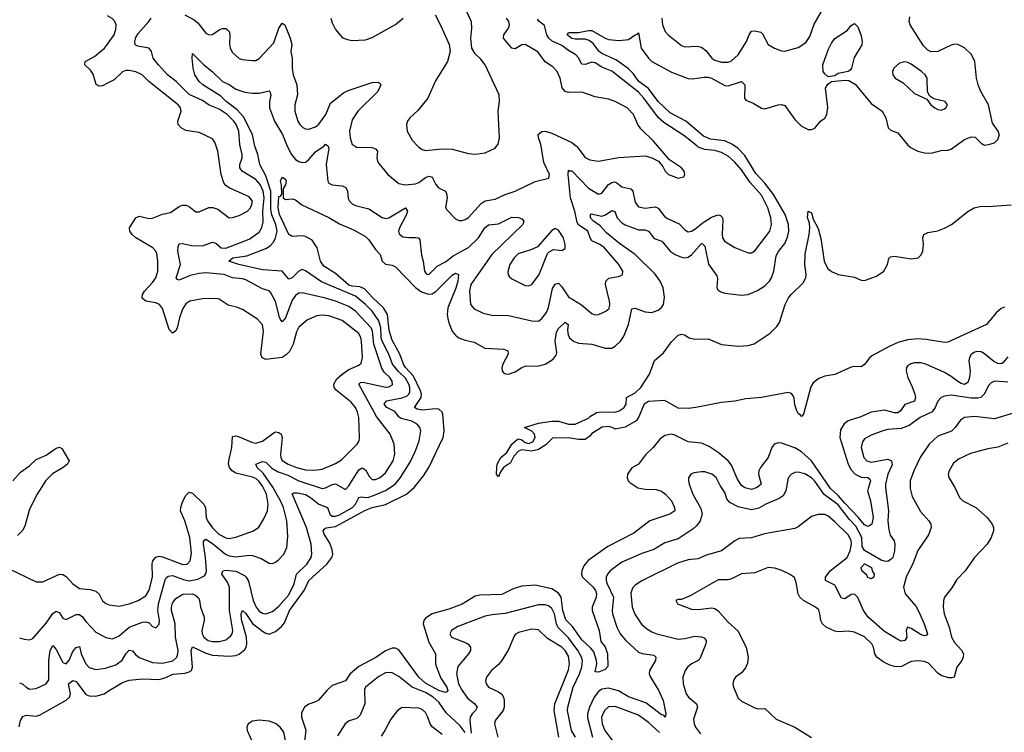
# Model space of a CAD drawing. Header units: inches. Extents: x 1694797 to 1849917, y 907313 to 1017959.
# Tile 775 of 834: x 1819472 to 1825389, y 986479 to 990761. Entities that reach past the tile are written whole.
import ezdxf

# ---------------------------------------------------------------- set-up
doc = ezdxf.new("R2010")
doc.units = ezdxf.units.IN
doc.header["$MEASUREMENT"] = 0
for name, color, linetype in [('B8918', 7, 'Continuous'), ('B8919', 7, 'Continuous'), ('B8928', 7, 'Continuous'), ('B8929', 7, 'Continuous')]:
    doc.layers.add(name, color=color, linetype=linetype)

msp = doc.modelspace()

# ---------------------------------------------------------------- linework, layer by layer
at = {"layer": 'B8918', "color": 5}
for points, elevation in [([(1819429.8, 987990), (1819477.2, 988042.8), (1819530, 988079), (1819570, 988117.7), (1819630, 988144.1), (1819690, 988185.6), (1819710, 988191.2), (1819724.5, 988184.5), (1819768.9, 988110), (1819758.2, 988090), (1819733.8, 988070), (1819668.8, 988031.2), (1819629, 987991), (1819576.3, 987910), (1819530, 987820.4), (1819501.6, 987718.4), (1819488.9, 987691.1), (1819458.7, 987661.3)], 680), ([(1819403.6, 987463.6), (1819570, 987382), (1819610, 987382.4), (1819710, 987428.8), (1819730, 987427.2), (1819750, 987415.8), (1819791.8, 987370), (1819830, 987342.4), (1819895.9, 987335.9), (1819930, 987326.3), (1819948.6, 987308.6), (1819970, 987268.9), (1819990, 987252.6), (1820000, 987248.8)], 680), ([(1819470, 987046.7), (1819497.7, 987037.7), (1819530, 987034), (1819550, 987042.4), (1819630, 987134.7), (1819670, 987192.9), (1819690, 987206), (1819710, 987196.5), (1819730, 987163.9), (1819750, 987156.5), (1819810, 987185.9), (1819830, 987187.3), (1819850, 987171.7), (1819870, 987144.2), (1819930, 987080.2), (1819990, 987047.7), (1820000, 987046)], 660), ([(1819470, 986776.5), (1819490, 986767.7), (1819510, 986749.2), (1819530, 986738.2), (1819570, 986742.3), (1819630.9, 986770), (1819646.5, 986793.5), (1819646.5, 986910), (1819654.6, 986970), (1819670, 987001.1), (1819690, 986975.8), (1819730, 986898.4), (1819750, 986890.2), (1819768.7, 986911.3), (1819790, 986963.8), (1819810, 986988.1), (1819830, 986994.9), (1819840.5, 986950), (1819870, 986890.2), (1819890, 986868.3), (1819930, 986856.8), (1819990, 986864.1), (1820000, 986867.5)], 640), ([(1819468.3, 986511.7), (1819476.5, 986550), (1819490, 986573.8), (1819510, 986582.2), (1819570, 986576.3), (1819590, 986582.7), (1819750, 986671), (1819769.9, 986690), (1819776.5, 986710), (1819764, 986770), (1819790, 986789.5), (1819810, 986783.6), (1819817, 986777), (1819870, 986705.8), (1819890, 986697.6), (1819930, 986696.8), (1819978.4, 986710), (1820000, 986723.2)], 620)]:
    msp.add_lwpolyline(points, dxfattribs=dict(at, elevation=elevation))
at = {"layer": 'B8919', "color": 5, "elevation": 680}
msp.add_lwpolyline([(1820000, 990378.6), (1819970, 990362.9), (1819950, 990360.9), (1819931.8, 990371.8), (1819913.5, 990433.5), (1819897.1, 990457.1), (1819863.5, 990490), (1819864.2, 990510), (1819920.3, 990539.7), (1819982.2, 990590), (1820000, 990614.5)], dxfattribs=at)
at = {"layer": 'B8928', "color": 5}
for points, elevation in [([(1820000, 986723.2), (1820090, 986778.3), (1820130, 986792.5), (1820210, 986800.4), (1820310, 986795.8), (1820350, 986807.8), (1820392.7, 986827.3), (1820465.6, 986834.4), (1820490, 986841.5), (1820503.7, 986850), (1820509.2, 986870), (1820501.2, 986970), (1820510, 986992.3), (1820590, 986953.5), (1820630, 986942.9), (1820730, 986935.7), (1820770, 986940.7), (1820790, 986948.8), (1820824.5, 986975.5), (1820833.2, 986990), (1820837.6, 987010), (1820834.3, 987050), (1820803.7, 987156.3), (1820802.3, 987190), (1820810, 987211.6), (1820830, 987193.5), (1820871.7, 987131.7), (1820930, 987086.3), (1820950, 987074.5), (1820970, 987069.4), (1821010, 987084), (1821045.6, 987114.4), (1821062.6, 987137.4), (1821093.8, 987210), (1821180.7, 987330), (1821208.9, 987391.1), (1821316.9, 987490), (1821348.2, 987530), (1821353.1, 987550), (1821350, 987574.7), (1821334.9, 987614.9), (1821301.9, 987670), (1821295.8, 987690), (1821300.8, 987699.2), (1821313.2, 987706.8), (1821370, 987715.2), (1821550, 987812.7), (1821590.7, 987829.3), (1821670, 987847.8), (1821797.1, 987910), (1821842, 987950), (1821899.2, 988020.8), (1821930.8, 988070), (1822017.1, 988250), (1822022, 988290), (1822015.3, 988390), (1822010, 988402.6), (1821990, 988420.4), (1821970, 988422.5), (1821890, 988415.1), (1821861.1, 988421.1), (1821844.2, 988430), (1821884.2, 988490), (1821886, 988510), (1821881.4, 988530), (1821838.3, 988618.3), (1821789.9, 988670), (1821778, 988690), (1821756.7, 988750), (1821710, 988835), (1821692.3, 988892.3), (1821681.9, 988990), (1821658.9, 989030), (1821594.2, 989090), (1821544.1, 989144.1), (1821515.8, 989155.8), (1821470, 989159.1), (1821450, 989166), (1821370, 989236.4), (1821299.8, 989279.8), (1821279.4, 989310), (1821260.3, 989390), (1821230, 989435.8), (1821190, 989457.8), (1821170, 989462), (1821110, 989457.6), (1821090, 989470.8), (1821032.6, 989590), (1821025, 989630), (1821030, 989699.1), (1821038.9, 989701.1), (1821047.3, 989712.7), (1821045.6, 989765.6), (1821038.4, 989790), (1821050, 989814), (1821070, 989802.8), (1821073.6, 989790), (1821070, 989769.2), (1821054.6, 989745.4), (1821056, 989690), (1821070, 989680.7), (1821110, 989684.9), (1821130, 989678), (1821167.2, 989647.2), (1821330, 989572.1), (1821394.5, 989534.5), (1821477.2, 989497.2), (1821550, 989457.1), (1821570, 989438.6), (1821610, 989380.3), (1821637.8, 989350), (1821650, 989309.1), (1821670, 989292), (1821710, 989286.3), (1821730, 989274.7), (1821850.8, 989150.8), (1821885.6, 989125.6), (1821929.5, 989110.5), (1821950, 989112.8), (1821973.1, 989126.9), (1822070, 989224.7), (1822090, 989238.2), (1822108.5, 989230), (1822104.8, 989190), (1822092.8, 989147.2), (1822045.1, 989030), (1822041.8, 988990), (1822045, 988965), (1822050, 988939.6), (1822070, 988889.2), (1822090, 988865.2), (1822110.3, 988850), (1822150, 988834.6), (1822202.1, 988822.1), (1822267.1, 988787.1), (1822380.7, 988780.7), (1822404.9, 988770), (1822406.7, 988750), (1822374.9, 988690), (1822368.7, 988668.7), (1822370.4, 988650.4), (1822379.5, 988639.5), (1822392, 988632), (1822410, 988630.3), (1822450, 988643.9), (1822489.2, 988670.8), (1822510, 988678), (1822590, 988680.1), (1822629.6, 988690), (1822678.5, 988721.5), (1822695.8, 988744.3), (1822699.6, 988760.4), (1822689.9, 988830), (1822697.4, 988882.6), (1822710, 988906), (1822750, 988944), (1822769, 988929), (1822764.6, 988895.4), (1822767.2, 988867.2), (1822775.7, 988850), (1822800.2, 988830), (1822830, 988817.8), (1822910, 988810.2), (1822990, 988787.8), (1823030, 988787.3), (1823050, 988799), (1823081.7, 988830), (1823101.7, 988858.2), (1823130.3, 988929.7), (1823150, 989023.1), (1823170, 989027.8), (1823230, 989005.5), (1823270, 989001.2), (1823310, 989014.3), (1823329.1, 989030.9), (1823341, 989050), (1823347.6, 989092.4), (1823339.9, 989150), (1823320.5, 989190), (1823290, 989231.3), (1823170, 989349.9), (1823076.4, 989416.4), (1822999.1, 989479.1), (1822961.1, 989521.1), (1822920.8, 989550), (1822903, 989570), (1822902.2, 989590), (1822906.2, 989593.8), (1822970, 989579.7), (1822992.5, 989587.4), (1823030, 989613.7), (1823048.5, 989608.5), (1823063.1, 989570), (1823090, 989540.1), (1823110, 989528.3), (1823190, 989498.6), (1823230, 989497.3), (1823250, 989490.9), (1823285, 989445), (1823330.5, 989430.5), (1823380.9, 989370), (1823412.1, 989350), (1823450, 989333.9), (1823470.1, 989330.1), (1823490, 989334.5), (1823510, 989347), (1823570, 989416), (1823574.6, 989414.6), (1823590, 989400.3), (1823612, 989292), (1823662.3, 989222.3), (1823665.1, 989205.1), (1823660.7, 989150), (1823670, 989135.3), (1823684.8, 989124.8), (1823710, 989118.1), (1823810, 989105.4), (1823850, 989110.1), (1823906.4, 989133.6), (1823950, 989162), (1823977.6, 989190), (1823989.9, 989210.1), (1824003.4, 989250), (1824017.5, 989342.5), (1824031.9, 989368.1), (1824070, 989415.8), (1824085.8, 989454.2), (1824094.2, 989490), (1824092, 989530), (1824071.7, 989590), (1824002.6, 989710), (1823950, 989777.9), (1823895.5, 989835.5), (1823830, 989943.7), (1823790, 989985.9), (1823769.9, 990000)], 620), ([(1820000, 986867.5), (1820050, 986884.6), (1820087.1, 986912.9), (1820110, 986950.2), (1820130, 986973), (1820150, 986968.1), (1820166.8, 986946.8), (1820190, 986928), (1820270, 986899.2), (1820330, 986894.4), (1820391.5, 986908.5), (1820415.5, 986930), (1820422.9, 986950), (1820423.9, 986970), (1820408.7, 987050), (1820406.5, 987130), (1820384.4, 987210), (1820383.8, 987230), (1820390, 987254.6), (1820410, 987283.2), (1820451.9, 987308.1), (1820510, 987310.1), (1820530, 987301.6), (1820546.6, 987286.6), (1820553, 987270), (1820557.8, 987230), (1820580.9, 987170), (1820581.1, 987150), (1820565.7, 987090), (1820567.4, 987070), (1820577.6, 987050), (1820603.9, 987030), (1820630, 987023.7), (1820670, 987024.4), (1820710, 987035.1), (1820740.6, 987059.4), (1820748.3, 987070), (1820752, 987090), (1820732.8, 987210), (1820732.9, 987350), (1820721.1, 987381.1), (1820687.1, 987430), (1820692.7, 987450), (1820710, 987453.4), (1820770, 987447.1), (1820821.9, 987421.9), (1820833.7, 987410), (1820846, 987386), (1820874.2, 987270), (1820892.3, 987230), (1820910, 987207.6), (1820930, 987194.2), (1820950, 987191.6), (1820990, 987204.3), (1821030, 987237.7), (1821090, 987305.7), (1821122.2, 987370), (1821134.6, 987430), (1821198.1, 987490), (1821222.7, 987530), (1821227.6, 987550), (1821224.3, 987610), (1821194.8, 987710), (1821108.6, 987911.4), (1821122.1, 987917.9), (1821141.4, 987918.6), (1821190, 987907.5), (1821219.8, 987890), (1821270, 987849.2), (1821322.2, 987830), (1821335.1, 987790), (1821350, 987777.1), (1821370, 987777), (1821390, 987783.8), (1821471.1, 987828.9), (1821489.3, 987850), (1821510.3, 987889.7), (1821526.4, 987893.6), (1821550, 987889.8), (1821570, 987892.4), (1821597.6, 987902.4), (1821670, 987930.9), (1821728.6, 987970), (1821760.4, 988010), (1821817.7, 988102.3), (1821849.8, 988169.8), (1821871.7, 988230), (1821882.2, 988290), (1821876.2, 988310), (1821860.3, 988330), (1821828.2, 988348.2), (1821764.1, 988364.1), (1821752.4, 988372.4), (1821726.6, 988406.6), (1821678.2, 988430), (1821662.7, 988450), (1821675.4, 988470), (1821771, 988489), (1821799.5, 988500.5), (1821810.4, 988509.6), (1821815.7, 988524.3), (1821815.5, 988550), (1821810, 988570.5), (1821790, 988607.4), (1821747.7, 988647.7), (1821713, 988690), (1821689.6, 988750), (1821649.7, 988830), (1821644.5, 988850), (1821642.2, 988910), (1821630.2, 988950.2), (1821589.4, 989009.4), (1821550, 989049.9), (1821490, 989098.6), (1821285.8, 989185.8), (1821190, 989250.9), (1821170, 989259.2), (1821150, 989248.9), (1821110, 989209.2), (1821090, 989202.4), (1821050, 989250.5), (1820930, 989258.1), (1820789.6, 989290), (1820727.6, 989310), (1820752.3, 989330), (1820837.4, 989342.6), (1820950, 989386.5), (1820977.5, 989402.5), (1820996.6, 989423.4), (1821010, 989450.2), (1821018.2, 989490), (1821010.2, 989530), (1820987.7, 989587.7), (1820980.4, 989620.4), (1820981.2, 989730), (1820950, 989823.2), (1820915.2, 989890), (1820902, 989950), (1820885.7, 990000)], 640), ([(1820000, 987046), (1820030, 987040.8), (1820070, 987057.8), (1820130, 987110.7), (1820210, 987141.3), (1820230, 987143.5), (1820250, 987136.9), (1820270, 987114.9), (1820290, 987106.4), (1820310, 987128), (1820311.9, 987150), (1820301.9, 987210), (1820306, 987250), (1820345.7, 987394.3), (1820352.3, 987407.7), (1820363.5, 987416.5), (1820390, 987420.3), (1820456, 987396), (1820490, 987389.7), (1820541.5, 987398.5), (1820581.4, 987418.6), (1820589.9, 987430.1), (1820593.5, 987450), (1820588.7, 987530), (1820576, 987610), (1820576.5, 987623.5), (1820583.9, 987636.1), (1820590, 987638.5), (1820630, 987613.6), (1820708.6, 987548.5), (1820730, 987538.7), (1820770, 987533.4), (1820850, 987542.5), (1820870, 987540.4), (1820923.1, 987523.1), (1820970, 987494.4), (1820990, 987492.2), (1821010, 987501.3), (1821030, 987516.5), (1821059.7, 987550), (1821078, 987590), (1821083.8, 987656.2), (1821076.2, 987750), (1821056.9, 987830), (1821039.5, 987870), (1820992.3, 987952.3), (1820935.1, 988035.1), (1820899.8, 988070), (1820891.2, 988090), (1820930, 988105.5), (1820950, 988101.5), (1820986.1, 988066.1), (1821024.6, 988044.6), (1821083.9, 988023.9), (1821150, 987990.1), (1821290, 987943.4), (1821310, 987947.3), (1821350, 987967.9), (1821370, 987971.3), (1821430, 987936.9), (1821450, 987958.8), (1821510, 988055.4), (1821530, 988067.2), (1821550, 988056.1), (1821574, 988014), (1821590, 987998.4), (1821610, 987998.3), (1821638.7, 988010), (1821670, 988038), (1821716.7, 988110), (1821727.1, 988150), (1821722.2, 988210), (1821698.2, 988270), (1821616.3, 988376.3), (1821508.9, 988570), (1821519.6, 988580.4), (1821536.6, 988583.4), (1821670, 988552.6), (1821690, 988555.6), (1821712.5, 988567.5), (1821710.8, 988589.2), (1821695.8, 988610), (1821662.1, 988642.1), (1821647.6, 988667.6), (1821599.2, 988810), (1821592.6, 988890), (1821584.9, 988910), (1821490.5, 989010), (1821450, 989037.6), (1821370, 989069.9), (1821310, 989087.6), (1821170, 989118.5), (1821150, 989116.5), (1821130, 989103.7), (1821110, 989075.3), (1821070, 988968.8), (1821050, 988944.4), (1821038.4, 988958.4), (1821033.3, 988973.3), (1821010, 989066.4), (1820980.4, 989120.4), (1820970, 989130.7), (1820930, 989143.9), (1820830, 989197.2), (1820810, 989203.4), (1820750, 989209.9), (1820699.5, 989230), (1820590, 989240.5), (1820550, 989236.4), (1820496.7, 989223.3), (1820430, 989196.4), (1820419.6, 989199.6), (1820411.2, 989210), (1820437.2, 989290), (1820421.1, 989370), (1820423.1, 989396.9), (1820430, 989413.7), (1820450, 989416.5), (1820503.7, 989403.7), (1820570, 989401.2), (1820630, 989423.8), (1820650, 989416.9), (1820683.1, 989390), (1820710, 989388.2), (1820850, 989442.3), (1820910, 989483.5), (1820927.5, 989512.5), (1820934.3, 989545.7), (1820933.2, 989610), (1820940, 989690), (1820935.5, 989730), (1820916.5, 989770), (1820890, 989800.4), (1820809.6, 989849.6), (1820794.3, 989870), (1820794.4, 989890), (1820808.2, 989930), (1820808.2, 989950), (1820797.6, 990000)], 660), ([(1820000, 987248.8), (1820010, 987244.9), (1820070, 987237.7), (1820130, 987251), (1820184.2, 987270), (1820230, 987299.7), (1820250, 987333.7), (1820270.3, 987410), (1820267.2, 987492.8), (1820271.9, 987510), (1820290, 987531.6), (1820310, 987536.4), (1820330, 987532.5), (1820452.2, 987487.8), (1820478.4, 987490), (1820496.1, 987510), (1820504.7, 987555.3), (1820494.3, 987650), (1820463.4, 987750), (1820438.6, 987810), (1820439.4, 987830), (1820450, 987862.8), (1820470, 987902.3), (1820490, 987922), (1820510, 987915.9), (1820578.3, 987850), (1820588.1, 987828.1), (1820593.2, 987770), (1820600.8, 987750), (1820630, 987706.8), (1820668.6, 987670), (1820710, 987648.2), (1820730, 987644.2), (1820770, 987650.9), (1820876.9, 987690), (1820907.9, 987712.1), (1820939, 987761), (1820960.5, 987810), (1820965.5, 987850), (1820954.2, 987910), (1820930, 987957.2), (1820910, 987985), (1820890, 988003.2), (1820870, 988012.8), (1820770, 988036.3), (1820749.3, 988049.3), (1820733.2, 988070), (1820727.4, 988090), (1820727.8, 988110), (1820747.5, 988190), (1820750, 988255.3), (1820770, 988259.4), (1820790, 988254.6), (1820870, 988219.2), (1820890, 988215.7), (1820930, 988228), (1821000.6, 988279.4), (1821010, 988283.8), (1821030, 988280.2), (1821042.4, 988270), (1821048.7, 988250), (1821038.3, 988150), (1821040.5, 988130), (1821050, 988112.8), (1821085.8, 988090), (1821134.7, 988070), (1821190, 988055.7), (1821245.1, 988054.9), (1821290, 988059.8), (1821370, 988093), (1821405, 988115), (1821500.5, 988210), (1821511.1, 988230), (1821513.3, 988250), (1821509.2, 988370), (1821502, 988402), (1821489.1, 988430), (1821462.9, 988462.9), (1821374.1, 988534.1), (1821362, 988550), (1821358.8, 988570), (1821378.1, 988601.9), (1821409.1, 988630.9), (1821450, 988659.5), (1821510, 988684.1), (1821523.3, 988696.7), (1821532.4, 988730), (1821525.4, 988830), (1821522.3, 988850), (1821510, 988874.9), (1821410, 988953.5), (1821330, 988980.8), (1821290, 988985.2), (1821258.1, 988981.9), (1821202, 988958), (1821150, 988912.3), (1821135.8, 988884.2), (1821114.6, 988810), (1821092.5, 988767.5), (1821074, 988746), (1821050, 988731.5), (1820950, 988718.4), (1820928.7, 988728.7), (1820920.6, 988750), (1820937.5, 988890), (1820930, 988927.3), (1820900.5, 988960.5), (1820810, 989019.7), (1820773.9, 989033.9), (1820725.1, 989045.1), (1820670, 989080.4), (1820650, 989085.1), (1820570, 989082.8), (1820494.8, 989070), (1820470, 989052.8), (1820450, 989021.3), (1820431.6, 988970), (1820418.6, 988910), (1820410, 988891.3), (1820390, 988877.4), (1820370, 988899.6), (1820330, 989024.7), (1820312.4, 989050), (1820290, 989059.6), (1820229.6, 989070), (1820207.8, 989087.8), (1820209.8, 989110), (1820221.5, 989130), (1820270, 989180.7), (1820290.6, 989210), (1820301.3, 989250), (1820301.5, 989310), (1820295.8, 989355.8), (1820289.7, 989370), (1820271.1, 989390), (1820170.4, 989450.4), (1820147.6, 989470), (1820134, 989490), (1820130.8, 989510), (1820170, 989570.3), (1820190, 989580.2), (1820250, 989566.7), (1820270, 989568.7), (1820330, 989592.8), (1820378.5, 989601.5), (1820430, 989638), (1820450, 989646.2), (1820470, 989646), (1820490, 989639), (1820530, 989606.4), (1820550, 989606.4), (1820607.5, 989632.5), (1820632.6, 989632.6), (1820661.6, 989621.6), (1820730, 989570.3), (1820750, 989571.6), (1820790, 989585), (1820841, 989610), (1820858, 989630), (1820867.2, 989650), (1820869.8, 989670), (1820850, 989697.2), (1820729.8, 989749.8), (1820710, 989764.7), (1820699.4, 989779.4), (1820683.2, 989830), (1820662.5, 989970), (1820652.2, 990000)], 680), ([(1821079.5, 990000), (1821105.4, 989950), (1821130, 989920.9), (1821150, 989908.1), (1821170, 989902.3), (1821190, 989905.5), (1821210, 989920.6), (1821250, 989965.7), (1821299.8, 990000.1)], 640), ([(1821324.7, 990000), (1821329, 989989), (1821313.8, 989890), (1821322.6, 989790), (1821330, 989779.3), (1821349.2, 989769.2), (1821410, 989762.8), (1821431.6, 989751.6), (1821441.2, 989730), (1821446.6, 989686.6), (1821454.3, 989670), (1821470, 989654.3), (1821490, 989644.2), (1821570, 989624), (1821650, 989571.4), (1821670, 989566), (1821690.4, 989569.6), (1821790.8, 989630), (1821801.8, 989610), (1821795.9, 989590), (1821753.4, 989510), (1821749, 989490), (1821753.3, 989473.3), (1821775.2, 989455.2), (1821810, 989451.1), (1821852.8, 989452.8), (1821869.1, 989449.1), (1821877.5, 989437.5), (1821886.1, 989346.1), (1821896.9, 989310), (1821904, 989250), (1821914, 989234), (1821930, 989228.9), (1821981, 989279), (1822030, 989305.7), (1822077.4, 989342.6), (1822168.8, 989391.2), (1822229.9, 989450.1), (1822267.1, 989510), (1822290, 989527), (1822350, 989534.3), (1822430, 989574.3), (1822470, 989572), (1822490, 989563.1), (1822501.1, 989550), (1822495.3, 989530), (1822310.1, 989350), (1822183.9, 989170), (1822175.1, 989130), (1822182, 989050), (1822202.6, 989022.6), (1822256.7, 988996.7), (1822310, 988984.3), (1822410, 988983.2), (1822550, 988950.3), (1822590, 988948.7), (1822610, 988964.2), (1822637.9, 989002.1), (1822650, 989030.6), (1822674.9, 989145.1), (1822690, 989172.3), (1822710, 989176.9), (1822730, 989155.6), (1822770, 989094.4), (1822847.6, 989047.6), (1822910, 988994.9), (1822930, 988987.4), (1822950, 988988.9), (1822995.1, 989010), (1823013.8, 989026.2), (1823018.5, 989050), (1823016.4, 989070), (1822993.3, 989170), (1822994.5, 989190), (1823011.6, 989208.4), (1823070, 989216.9), (1823090, 989225.3), (1823095.6, 989230), (1823096.9, 989250), (1823073.3, 989290), (1822986.3, 989390), (1822957.8, 989410), (1822911.2, 989431.2), (1822899.9, 989450), (1822886.3, 989490), (1822830, 989527.7), (1822821.3, 989541.3), (1822808.7, 989610), (1822781.6, 989690), (1822768.7, 989831.3), (1822770, 989857.3), (1822773.3, 989853.3), (1822790, 989852.1), (1822890, 989748.8), (1822950, 989712.2), (1822970, 989718.6), (1823010.4, 989769.6), (1823030, 989782.7), (1823045.9, 989785.9), (1823060.3, 989780.3), (1823090, 989756.6), (1823145, 989745), (1823157.7, 989730), (1823170, 989663), (1823190, 989636.9), (1823230, 989627.5), (1823290, 989636.3), (1823308.8, 989628.8), (1823350, 989576.5), (1823370, 989563.2), (1823434.5, 989534.5), (1823470, 989498.7), (1823490, 989486.5), (1823510, 989489.2), (1823530, 989501), (1823578.7, 989541.3), (1823630, 989573.7), (1823670, 989587.5), (1823683.6, 989583.6), (1823694.2, 989574.2), (1823698.5, 989558.5), (1823693, 989470), (1823695.8, 989450), (1823707.6, 989430), (1823770, 989391.5), (1823850, 989359.6), (1823870, 989360.3), (1823890, 989371.6), (1823979.5, 989490), (1823989.3, 989530), (1823986.2, 989570), (1823967.5, 989630), (1823930, 989705.4), (1823862.9, 989782.9), (1823810, 989858.4), (1823770, 989904.2), (1823730, 989940.3), (1823690, 989961.8), (1823650, 989973.8), (1823590, 989980.2), (1823550, 989995), (1823544, 990000)], 640), ([(1821487.6, 990000), (1821495.3, 989995.3), (1821590, 989991.7), (1821610, 989983.8), (1821622.4, 989970), (1821619, 989930), (1821622, 989910), (1821630, 989896.4), (1821684.4, 989830), (1821750, 989775.4), (1821788.7, 989768.7), (1821850, 989774.6), (1821870, 989782), (1821910, 989812.4), (1821930, 989820.2), (1821950, 989815.3), (1821972.8, 989770), (1821989.2, 989750), (1822030, 989730.3), (1822037.1, 989717.1), (1822041.8, 989690), (1822031.7, 989631.7), (1822038.6, 989618.6), (1822090, 989564.9), (1822110, 989553.7), (1822130, 989553.4), (1822150, 989559.6), (1822170, 989572.8), (1822244.3, 989655.7), (1822268.8, 989671.2), (1822330, 989682.7), (1822390, 989711), (1822449.1, 989730.9), (1822570, 989787.6), (1822652.6, 989807.4), (1822655.4, 989830), (1822622.5, 989902.5), (1822605.4, 990000)], 660), ([(1821864.8, 990000), (1821870, 989994.4), (1821890, 989980.4), (1821910, 989973.7), (1822010, 989984), (1822070, 989983.6), (1822170, 989957), (1822210, 989952.4), (1822270, 989961.6), (1822330, 989988.2), (1822337.9, 990000)], 680), ([(1822818.2, 990000), (1822819.2, 989999.2), (1822870, 989932.8), (1822898, 989918), (1822950, 989910.2), (1823070, 989933), (1823230, 989942), (1823270.4, 989930.4), (1823310.7, 989910.7), (1823338, 989878), (1823351, 989850), (1823371.3, 989830), (1823430, 989808), (1823463.1, 989816.9), (1823469, 989830), (1823465.2, 989850), (1823449.2, 989870), (1823378, 989918), (1823307.1, 990000)], 660), ([(1824817.9, 990000), (1824830, 989990.2), (1824870, 989970.2), (1824910, 989959.7), (1824950, 989957.8), (1825010, 989973.8), (1825050, 989977.3), (1825070, 989983.6), (1825093.2, 990000)], 620), ([(1825390, 989032.5), (1825370, 989024.9), (1825340.7, 988999.3), (1825281.8, 988930), (1825050, 988822.3), (1825030, 988820.9), (1824919.6, 988839.6), (1824870, 988843.1), (1824810, 988836.8), (1824756.5, 988823.5), (1824700.7, 988799.3), (1824597.3, 988742.7), (1824581.6, 988730), (1824550, 988688.6), (1824530, 988675.3), (1824490, 988676.1), (1824470, 988671.9), (1824370, 988628), (1824310, 988618.3), (1824275.4, 988604.6), (1824240.8, 988579.2), (1824226, 988554), (1824183.1, 988390), (1824170, 988375.6), (1824165, 988385), (1824150, 988393.7), (1824142.1, 988410), (1824130, 988446.6), (1824126.7, 988486.7), (1824121.1, 988501.1), (1824110, 988515), (1824090, 988519.7), (1823930.3, 988489.7), (1823836.8, 988483.2), (1823770, 988468.3), (1823690, 988459.6), (1823536.3, 988430), (1823490, 988425.4), (1823430, 988427.3), (1823350, 988472.7), (1823250, 988465.6), (1823225.8, 988450), (1823190.9, 988370), (1823175.8, 988350), (1823110, 988311.3), (1823050, 988299.5), (1823033.2, 988310), (1823010, 988315.8), (1822972.8, 988312.8), (1822910, 988273.3), (1822900.4, 988259.6), (1822870, 988237.6), (1822830, 988237.7), (1822770, 988248.4), (1822674.4, 988245.6), (1822634.2, 988205.8), (1822590, 988178.3), (1822550, 988168.4), (1822490, 988176.8), (1822470, 988168.4), (1822442.3, 988137.7), (1822421.2, 988098.8), (1822379.5, 988070), (1822359.5, 988040.5), (1822350, 988014), (1822337.2, 988030), (1822339.7, 988070), (1822342.2, 988090), (1822364, 988130), (1822399.3, 988160.7), (1822429.8, 988210.2), (1822461.4, 988238.6), (1822470, 988242.3), (1822490, 988236.5), (1822510, 988220.9), (1822530, 988214.9), (1822555.5, 988224.5), (1822569.7, 988250), (1822565.4, 988270), (1822550, 988288), (1822505.2, 988310), (1822590, 988337.2), (1822670, 988348.1), (1822710, 988349.2), (1822770, 988330.3), (1822810, 988329.3), (1822890, 988366.5), (1822901.8, 988378.2), (1822940, 988400), (1822970, 988404.5), (1823050, 988402), (1823075.1, 988410), (1823105.2, 988430), (1823116, 988450), (1823118, 988490), (1823170, 988518.9), (1823204.4, 988550), (1823257.3, 988630), (1823287, 988713), (1823341, 988759), (1823390, 988824), (1823430, 988864.9), (1823450, 988870.5), (1823467.9, 988867.9), (1823496, 988850), (1823530, 988840.3), (1823610, 988843), (1823690, 988808.8), (1823790, 988798), (1823850, 988802.8), (1823886.8, 988813.2), (1823982.2, 988877.8), (1824022.5, 988917.4), (1824039, 988941), (1824072.7, 989050), (1824092.9, 989090), (1824107.4, 989110), (1824180.1, 989179.9), (1824196.1, 989210), (1824199, 989230), (1824189.9, 989290.1), (1824191.9, 989351.9), (1824216.2, 989470), (1824219.9, 989510), (1824217.6, 989537.6), (1824207, 989573), (1824210, 989611), (1824230, 989601), (1824241.2, 989561.2), (1824270, 989505.5), (1824286.8, 989446.8), (1824307, 989310), (1824327.7, 989267.7), (1824350, 989248.1), (1824390, 989230.2), (1824490, 989213.8), (1824530, 989194.6), (1824550, 989192.8), (1824620.4, 989219.6), (1824665.1, 989250), (1824687.3, 989290), (1824695.1, 989324.9), (1824704.8, 989335.2), (1824730, 989340.4), (1824830, 989323.1), (1824871.1, 989328.9), (1824890, 989347.3), (1824900.5, 989370), (1824903.6, 989410), (1824899.5, 989450), (1824906, 989470), (1824930, 989481.3), (1824990, 989492.4), (1825030, 989507.1), (1825071.1, 989530), (1825170, 989609.1), (1825209.2, 989630.8), (1825250, 989639.3), (1825290, 989637.3), (1825430, 989648.1)], 580), ([(1825410, 988734), (1825380.8, 988699.2), (1825370, 988692.9), (1825350, 988694.2), (1825326.6, 988706.5), (1825270, 988753.2), (1825250, 988764), (1825230, 988767.9), (1825210, 988763), (1825190.6, 988749.4), (1825180.1, 988730), (1825177.2, 988710), (1825183.3, 988650), (1825181, 988610), (1825170, 988580.3), (1825150, 988569.5), (1825130, 988574.4), (1825110, 988585.7), (1825070, 988617.3), (1825030, 988641.4), (1824918.7, 988690), (1824890, 988698.1), (1824850, 988698), (1824827.5, 988692.5), (1824810, 988680.9), (1824802.5, 988670), (1824798.8, 988650), (1824809.4, 988610.6), (1824835.6, 988555.6), (1824851, 988510), (1824854.7, 988490), (1824850, 988468.2), (1824792.1, 988447.9), (1824765.4, 988410), (1824750, 988399.3), (1824730, 988398), (1824670, 988413.8), (1824590, 988401.8), (1824526.5, 988373.5), (1824450, 988350.5), (1824427.1, 988332.9), (1824404.7, 988295.3), (1824401.4, 988250), (1824450.5, 988090), (1824470, 988055.5), (1824492.1, 988030), (1824530, 988011.6), (1824570, 988009.3), (1824580.7, 988000.7), (1824584.6, 987990), (1824568.1, 987930), (1824584.4, 987870), (1824601.1, 987770), (1824592.3, 987730), (1824580.1, 987719.9), (1824570, 987715), (1824550, 987725.2), (1824511.9, 987771.9), (1824430, 987854.9), (1824390, 987902.2), (1824344.1, 987944.1), (1824230, 988109.4), (1824170, 988163.2), (1824130, 988188.6), (1824050, 988217.1), (1824030, 988217.8), (1824007.2, 988210), (1823992.8, 988190), (1823969.3, 988130), (1823923.2, 988070), (1823913.8, 988050), (1823911.1, 988030), (1823927.2, 987970), (1823903.6, 987950), (1823870, 987938.1), (1823830, 987947.8), (1823810, 987960.8), (1823783.1, 988003.1), (1823750, 988083.1), (1823730.5, 988110), (1823670, 988159.1), (1823615.5, 988195.5), (1823570, 988215.5), (1823490, 988223.7), (1823410, 988264.2), (1823390, 988269.8), (1823350, 988261.2), (1823319.8, 988240.2), (1823279.3, 988190), (1823233, 988147), (1823190, 988090.9), (1823150, 988068.3), (1823125.5, 988030), (1823122.8, 988010), (1823129, 987990), (1823139.3, 987979.3), (1823187.3, 987947.3), (1823230, 987939.2), (1823297, 987937), (1823330, 987927.7), (1823354, 987910), (1823388.2, 987870), (1823406.7, 987830), (1823408.4, 987810), (1823379.1, 987790), (1823258, 987750), (1823163.7, 987676.3), (1823005.6, 987594.4), (1822888.8, 987511.2), (1822861.4, 987478.6), (1822850.1, 987450), (1822848.5, 987430), (1822854.4, 987410), (1822919, 987350), (1822932.7, 987330), (1822937.9, 987310), (1822935.5, 987290), (1822912.8, 987230), (1822912.5, 987210), (1822954.7, 987090), (1822965, 987025), (1822990, 986991.8), (1823004, 986950), (1823006.4, 986873.6), (1822990, 986856.2), (1822950, 986841.1), (1822930, 986842), (1822940.3, 986890), (1822939.3, 986910), (1822922.1, 986962.1), (1822904.9, 986984.9), (1822850, 987033.5), (1822794.2, 987114.2), (1822754.5, 987154.5), (1822735.3, 987210), (1822725.7, 987290), (1822710, 987315.2), (1822670, 987340.9), (1822570, 987363), (1822490, 987357.7), (1822438.3, 987341.7), (1822370, 987307.7), (1822237.6, 987302.4), (1822210, 987296.2), (1822131.3, 987248.7), (1822050, 987219.6), (1821950, 987191.2), (1821910, 987164.2), (1821899.8, 987150), (1821896.3, 987130), (1821930, 987020.3), (1821971.1, 986950), (1821971.4, 986890), (1821976.9, 986870), (1822003.2, 986803.2), (1822038.7, 986750), (1822044, 986730), (1822038.7, 986721.3), (1822030, 986717.4), (1821990, 986729.4), (1821910, 986773.7), (1821870.9, 986810), (1821750, 986974.9), (1821730, 986984.9), (1821710, 986984.7), (1821670, 986967.5), (1821612.6, 986927.4), (1821510, 986874.1), (1821458.3, 986830), (1821430, 986788.1), (1821350, 986759.9), (1821316.6, 986730), (1821267.3, 986672.7), (1821250, 986661.6), (1821210, 986647.6), (1821183.6, 986630), (1821165, 986595), (1821164.7, 986570), (1821192, 986492), (1821180.4, 986410)], 620), ([(1825410, 988582.1), (1825330, 988587.7), (1825310, 988579.1), (1825295.9, 988564.1), (1825269.3, 988510), (1825248.5, 988491.5), (1825230, 988487), (1825190, 988487.2), (1825070, 988505), (1825030, 988498.8), (1825010.2, 988489.8), (1824990.9, 988469.1), (1824973.5, 988430), (1824955.3, 988404.7), (1824882.8, 988370), (1824817.7, 988322.3), (1824770, 988303.7), (1824690, 988297.6), (1824659.3, 988290), (1824590, 988264.8), (1824550, 988241.4), (1824536.7, 988223.3), (1824530.1, 988190), (1824546.1, 988130), (1824563.2, 988110), (1824590, 988102), (1824690, 988121), (1824712.1, 988110), (1824714.6, 988085.4), (1824689.1, 988030), (1824675, 987970), (1824674.6, 987950), (1824693.3, 987810), (1824690.1, 987750), (1824695, 987695), (1824703.2, 987663.2), (1824727, 987630), (1824732.2, 987610), (1824729, 987569), (1824718.8, 987530), (1824710, 987518.5), (1824690, 987506), (1824670, 987506.3), (1824650, 987514), (1824550, 987571.3), (1824535.5, 987595.5), (1824533.2, 987650), (1824497.5, 987717.5), (1824458.1, 987758.1), (1824390, 987845.1), (1824307.6, 987907.6), (1824250, 987988.3), (1824230, 988007.3), (1824190, 988032.3), (1824150, 988042.2), (1824130, 988039.8), (1824110, 988030.8), (1824090, 988007), (1824075.4, 987930), (1824060.2, 987899.8), (1824036.3, 987883.7), (1823957.1, 987850), (1823914.4, 987825.6), (1823870, 987815.2), (1823790, 987833), (1823740.1, 987860.1), (1823722.5, 987882.5), (1823710, 987919.6), (1823682, 987962), (1823657.7, 988010), (1823631.5, 988030), (1823590, 988043.1), (1823570, 988044.2), (1823523, 988037), (1823504.9, 988030), (1823492.3, 988007.7), (1823490.4, 987990), (1823494.9, 987970), (1823518.3, 987910), (1823564.5, 987824.5), (1823573.6, 987790), (1823561.1, 987750), (1823539.9, 987720.1), (1823519.2, 987700.8), (1823430, 987642.2), (1823350, 987616.7), (1823283.3, 987576.7), (1823210, 987552.7), (1823090, 987500.8), (1823020.2, 987450), (1823003.5, 987430), (1822995.7, 987410), (1822996, 987390), (1823003.1, 987370), (1823039.9, 987290), (1823032.1, 987210), (1823035.3, 987190), (1823061, 987110), (1823080.8, 987070), (1823113.8, 987030), (1823190, 986960.6), (1823213, 986953), (1823282.4, 986942.4), (1823295.6, 986930), (1823293, 986910), (1823256.3, 986850), (1823255.2, 986830), (1823262.7, 986810), (1823311.4, 986731.4), (1823338.9, 986670), (1823354.9, 986590), (1823350.3, 986569.7), (1823342.5, 986582.5), (1823330, 986584.7), (1823235.3, 986655.2), (1823130, 986691.9), (1823070, 986729), (1823010, 986743.4), (1822970, 986738.1), (1822950, 986723.8), (1822924.9, 986690), (1822895.6, 986630), (1822883.5, 986590), (1822885, 986565), (1822915.3, 986450)], 640), ([(1825450, 988399.3), (1825330, 988361.8), (1825210, 988377), (1825150.6, 988370), (1825126.3, 988353.7), (1825094.3, 988310), (1825071.5, 988288.5), (1824990, 988258.5), (1824936.9, 988210), (1824885, 988135), (1824845.6, 988050), (1824824.5, 987990), (1824823.4, 987943.4), (1824836.5, 987896.5), (1824886.1, 987806.1), (1824935.3, 987750), (1824947, 987730), (1824948.9, 987710), (1824934.4, 987665.6), (1824869.5, 987570.5), (1824842.5, 987497.5), (1824798.6, 987410), (1824783.2, 987350), (1824794.5, 987310), (1824856.7, 987236.7), (1824878.1, 987198.1), (1824907.5, 987130), (1824927.2, 987070), (1824919.3, 987060.7), (1824910, 987057.6), (1824890, 987065), (1824830, 987102.8), (1824808.5, 987111.5), (1824800.2, 987090), (1824804.2, 987050), (1824791.7, 987030), (1824770, 987027), (1824750, 987035.8), (1824670, 987083.6), (1824570.3, 987170.3), (1824542.4, 987210), (1824510, 987288.3), (1824490, 987308.4), (1824470, 987307.4), (1824430, 987280.3), (1824410, 987285.7), (1824370, 987363.1), (1824314.7, 987390), (1824315.7, 987410), (1824343.2, 987450), (1824444.4, 987530), (1824463.4, 987570), (1824470.7, 987610.7), (1824470, 987631.3), (1824450, 987664.5), (1824370, 987743.1), (1824330, 987776.9), (1824310, 987786.9), (1824270, 987787.6), (1824230, 987775.3), (1824150, 987713.1), (1824130, 987703.7), (1823948.9, 987671.1), (1823870, 987647.1), (1823796.7, 987643.3), (1823770, 987629.7), (1823690, 987569.8), (1823597.5, 987542.5), (1823550, 987520.3), (1823490, 987515), (1823425.7, 987494.3), (1823210, 987389.8), (1823170, 987362.6), (1823155.1, 987344.9), (1823145.7, 987314.3), (1823152, 987230), (1823168.3, 987188.3), (1823208.1, 987128.1), (1823240.1, 987100.1), (1823270, 987081.6), (1823300.5, 987070), (1823430, 987038.9), (1823470, 987041.5), (1823530, 987055.5), (1823570, 987053.1), (1823585.5, 987045.5), (1823598, 987030), (1823595.6, 987010), (1823559.1, 986920.9), (1823550, 986909.8), (1823509.1, 986890), (1823486.2, 986870), (1823472.2, 986850), (1823458.2, 986810), (1823460.2, 986770), (1823478, 986710), (1823491.4, 986690), (1823539.6, 986650), (1823546.4, 986630), (1823521.5, 986558.5), (1823524.4, 986530), (1823533.3, 986510), (1823563, 986470)], 660), ([(1825410, 988216.5), (1825350, 988192.2), (1825290, 988182.2), (1825185.3, 988154.7), (1825117.4, 988122.6), (1825084.7, 988095.3), (1825058.4, 988050), (1825053, 988030), (1825055.5, 988010), (1825092.8, 987950), (1825119.5, 987890), (1825139.3, 987870), (1825218.4, 987830), (1825285.5, 987770), (1825316.3, 987730), (1825324.9, 987710), (1825324.9, 987690), (1825310.6, 987650), (1825285.5, 987610), (1825210.2, 987529.8), (1825154.4, 987450), (1825103.4, 987396.6), (1825073.9, 987346.1), (1825030.3, 987290), (1825024.4, 987270), (1825022, 987230), (1825028, 987190), (1825058, 987110), (1825072.8, 987050), (1825090, 987017.7), (1825132.9, 986972.8), (1825143.6, 986950), (1825142.8, 986930), (1825133.6, 986910), (1825105, 986870), (1825089, 986811), (1825074.6, 986805.4), (1825054.5, 986805.5), (1825010, 986819.8), (1824990, 986834.8), (1824934.5, 986894.5), (1824910, 986905), (1824870, 986907.5), (1824830, 986903.4), (1824767.1, 986872.9), (1824730, 986874.1), (1824701.7, 986881.7), (1824661.8, 986901.8), (1824624, 986930), (1824612.2, 986950), (1824603.1, 986990), (1824593.7, 987010), (1824550, 987052.5), (1824490, 987079.8), (1824450, 987086.3), (1824390, 987081.7), (1824370, 987085.6), (1824319.7, 987110), (1824297.2, 987130), (1824285.8, 987150), (1824281.5, 987190), (1824273.8, 987213.8), (1824254, 987230), (1824183, 987270), (1824161, 987290), (1824150.6, 987310.6), (1824138.8, 987378.8), (1824128.2, 987408.2), (1824099.3, 987430), (1824051.8, 987451.8), (1824010, 987464.7), (1823970, 987468.4), (1823890, 987436.4), (1823810, 987431.1), (1823750, 987400.5), (1823730, 987394.8), (1823670, 987395.8), (1823501, 987299), (1823450, 987277), (1823430, 987277), (1823416, 987270), (1823424.7, 987250), (1823510, 987219.5), (1823550, 987217.4), (1823630, 987227.2), (1823650, 987223.1), (1823670, 987208.5), (1823730, 987140.3), (1823788.2, 987088.2), (1823837.4, 986990), (1823850.2, 986929.8), (1823846.3, 986893.7), (1823834.2, 986865.8), (1823810, 986836.2), (1823774.8, 986810), (1823762, 986790), (1823758, 986770), (1823761.6, 986750), (1823790, 986684), (1823810, 986666), (1823890, 986624.9), (1823910, 986619.3), (1823950, 986622), (1824018.6, 986558.6), (1824130, 986510.4), (1824230, 986446.8)], 680), ([(1822811.7, 986450), (1822789, 986490), (1822764.7, 986610), (1822765.9, 986630), (1822797.3, 986750), (1822836.5, 986830), (1822850.3, 986870), (1822853.5, 986910), (1822848.8, 986930), (1822826.3, 986970), (1822770, 987045.7), (1822706.7, 987110), (1822697.6, 987130), (1822685.1, 987190), (1822670, 987223.2), (1822650, 987239.3), (1822630, 987244.6), (1822590, 987244.4), (1822390, 987193.2), (1822310, 987185), (1822270, 987176.4), (1822104.6, 987115.4), (1822066, 987090), (1822057.3, 987070), (1822067.2, 987050), (1822155.9, 987015.9), (1822167.8, 987007.8), (1822180.3, 986990), (1822180.8, 986970), (1822169.1, 986950), (1822105.8, 986874.2), (1822097.7, 986830), (1822109.6, 986770), (1822130, 986731), (1822163.9, 986683.9), (1822207.8, 986650), (1822220.2, 986630), (1822211.2, 986610), (1822191.3, 986590), (1822179.7, 986570), (1822177.8, 986550), (1822185.4, 986474.6)], 640), ([(1822711.8, 986450), (1822684, 986610), (1822688.5, 986650), (1822770, 986853.7), (1822777, 986890), (1822770, 986936.5), (1822750, 986969.9), (1822730, 986989.9), (1822643.2, 987043.2), (1822590, 987095.3), (1822550, 987098.8), (1822470, 987078.9), (1822451.6, 987068.5), (1822443.6, 987056.4), (1822410, 986976.2), (1822369.5, 986910.5), (1822350, 986886.9), (1822307.6, 986850), (1822277.3, 986810), (1822271.4, 986790), (1822274.9, 986770), (1822290, 986749.2), (1822350, 986722.9), (1822368.9, 986708.9), (1822379.7, 986690), (1822384.4, 986670), (1822383.9, 986630), (1822377, 986610), (1822329.6, 986550.4), (1822325.7, 986530), (1822346, 986450)], 660), ([(1822150, 986478), (1822118.5, 986518.5), (1822035.7, 986595.7), (1821990, 986660.2), (1821956.6, 986690), (1821910, 986717.4), (1821830.3, 986750.3), (1821750, 986813.5), (1821710, 986835.9), (1821690, 986839), (1821670, 986835.2), (1821630, 986814.6), (1821550.3, 986750), (1821543.3, 986736.6), (1821546.3, 986650), (1821518.6, 986581.4), (1821497.8, 986562.2), (1821452.7, 986547.3), (1821427.8, 986530), (1821382, 986458)], 640), ([(1822010, 986464.8), (1821950, 986511.8), (1821938.3, 986530), (1821925.5, 986570), (1821910, 986598.8), (1821890, 986615.9), (1821870, 986623.2), (1821770, 986628.2), (1821741.3, 986610), (1821701.4, 986558.6), (1821667.1, 986490), (1821643.7, 986456.3)], 660), ([(1823317.9, 986477.9), (1823250, 986537.6), (1823190, 986582.5), (1823050, 986633.4), (1823010, 986631.6), (1822985.6, 986610), (1822967.5, 986570), (1822971.9, 986530), (1822987.8, 986490), (1823048.3, 986410)], 660), ([(1821077.3, 986390), (1821059, 986479), (1821036.7, 986510), (1821010, 986532.4), (1820970, 986546.7), (1820910, 986551.2), (1820870, 986546.4), (1820845.5, 986530), (1820837, 986510), (1820837.9, 986490), (1820874.7, 986410)], 620)]:
    msp.add_lwpolyline(points, dxfattribs=dict(at, elevation=elevation))
for points, elevation in [([(1822690, 989505.1), (1822670, 989494.5), (1822583.4, 989396.6), (1822543, 989377), (1822466.6, 989353.4), (1822442.9, 989330), (1822417.6, 989290), (1822405.5, 989245.5), (1822406.9, 989226.9), (1822414.9, 989214.9), (1822430, 989203), (1822510, 989164.4), (1822530, 989161.3), (1822550, 989168.9), (1822594.1, 989230), (1822643.7, 989356.3), (1822653.4, 989366.6), (1822680.9, 989379.1), (1822730, 989374.4), (1822750, 989386), (1822749.6, 989410.4), (1822739.3, 989450), (1822710, 989496.2)], 660), ([(1824590, 987400.9), (1824570, 987409.7), (1824562.6, 987422.6), (1824534, 987450), (1824528.5, 987470), (1824550, 987490.3), (1824591, 987470), (1824594.8, 987450), (1824606.8, 987430), (1824606, 987410)], 640)]:
    msp.add_lwpolyline(points, close=True, dxfattribs=dict(at, elevation=elevation))
at = {"layer": 'B8929', "color": 5}
for points, elevation in [([(1820000, 990614.5), (1820040.3, 990670), (1820050, 990701), (1820050.7, 990730), (1820042.8, 990750), (1820027.5, 990767.5), (1820000, 990783.4)], 680), ([(1820463.5, 990790), (1820519.9, 990759.9), (1820541.3, 990741.3), (1820590, 990680.3), (1820610, 990669.1), (1820630, 990672.4), (1820670, 990699.6), (1820690, 990707.6), (1820710, 990707), (1820720, 990700), (1820730.3, 990690), (1820735.3, 990670), (1820732.6, 990612.6), (1820736.5, 990590), (1820750, 990563), (1820790, 990528.4), (1820810, 990521.3), (1820870, 990514.9), (1820890, 990516), (1820910, 990527.6), (1820999.3, 990620.7), (1821030, 990710.4), (1821050, 990739.5), (1821064.9, 990730), (1821097.8, 990650), (1821108.2, 990611.8), (1821102, 990570), (1821110.2, 990530.2), (1821108.4, 990470), (1821115.8, 990430), (1821137.8, 990370), (1821141.5, 990310), (1821125, 990250), (1821124.5, 990210), (1821142.8, 990150), (1821154.6, 990130), (1821172.8, 990112.8), (1821190, 990104.4), (1821210, 990102.8), (1821250, 990117.8), (1821270, 990133.2), (1821311.1, 990190), (1821340.4, 990259.6), (1821418.1, 990321.9), (1821445.1, 990334.9), (1821590, 990383.5), (1821625.1, 990385.1), (1821637.4, 990377.4), (1821641.6, 990370), (1821624.6, 990330), (1821503.7, 990210), (1821470, 990159.7), (1821454.7, 990090), (1821458, 990050), (1821470, 990010.7), (1821487.6, 990000)], 660), ([(1821968.2, 990790), (1822003.7, 990723.7), (1822052.5, 990612.5), (1822059.3, 990570), (1822042.4, 990510), (1821970, 990393.2), (1821924.9, 990290), (1821864.1, 990215.9), (1821815.5, 990170), (1821802, 990150), (1821795.5, 990130), (1821799.5, 990090), (1821830, 990037.1), (1821864.8, 990000)], 680), ([(1822337.9, 990000), (1822346.7, 990013.3), (1822356.3, 990050), (1822347.8, 990210), (1822355.6, 990270), (1822354, 990310), (1822269.7, 990489.7), (1822243.3, 990523.3), (1822210, 990555.1), (1822189.6, 990590), (1822183.7, 990650), (1822189.5, 990710.5), (1822187.2, 990747.2), (1822149.6, 990830)], 680), ([(1823332, 990770), (1823335.9, 990730), (1823351.7, 990690), (1823370, 990668.9), (1823450, 990604.9), (1823470, 990597.7), (1823540.6, 990600.6), (1823570, 990594.6), (1823596.2, 990576.2), (1823632.4, 990530), (1823650, 990518.3), (1823690, 990506.2), (1823730, 990505.8), (1823750, 990513.8), (1823790, 990550.2), (1823840.3, 990630), (1823856.1, 990670), (1823870, 990691.5), (1823890, 990694.5), (1823926, 990686), (1823936.5, 990676.5), (1823970, 990612), (1824009.2, 990589.2), (1824050, 990574), (1824070, 990570.5), (1824150, 990594), (1824196.1, 990623.9), (1824221.1, 990658.9), (1824247, 990733), (1824290.9, 990810)], 640), ([(1820797.6, 990000), (1820795.5, 990010), (1820788.2, 990090), (1820771.9, 990130), (1820758.7, 990150), (1820717.6, 990190), (1820670, 990223.6), (1820610, 990246.3), (1820570, 990275.6), (1820490, 990311.9), (1820411.3, 990390), (1820359.8, 990430), (1820305, 990490), (1820273.1, 990530), (1820263.5, 990570), (1820249.8, 990589.8), (1820182, 990602), (1820165.1, 990610), (1820163.2, 990630), (1820170, 990653.7), (1820183.3, 990676.7), (1820247.2, 990750), (1820261.3, 990770)], 660), ([(1821342.6, 990770), (1821350, 990741), (1821370, 990700.7), (1821412.5, 990652.5), (1821441.3, 990641.3), (1821470, 990636.4), (1821550, 990639.5), (1821590, 990654), (1821730, 990732), (1821776.9, 990770)], 680), ([(1823307.1, 990000), (1823281.1, 990030), (1823205, 990104.9), (1823187.4, 990130), (1823160.9, 990190), (1823123.5, 990230), (1823050, 990269.7), (1823010, 990284), (1822930, 990296.8), (1822850, 990325.3), (1822770, 990323.2), (1822750, 990329.8), (1822731.3, 990351.3), (1822720.9, 990410), (1822702.6, 990450), (1822676.4, 990476.4), (1822630, 990508.2), (1822586.7, 990566.8), (1822510, 990612.1), (1822490, 990609), (1822450, 990586.4), (1822429.5, 990589.5), (1822379.1, 990650), (1822381.4, 990670), (1822409.3, 990710), (1822415.4, 990730), (1822411, 990750), (1822396.7, 990770)], 660), ([(1823544, 990000), (1823470, 990061.5), (1823342.8, 990142.8), (1823311.5, 990171.5), (1823222.9, 990290), (1823190, 990326), (1823030, 990452.1), (1822970, 990475.2), (1822930, 990502), (1822910, 990506.3), (1822870, 990491.4), (1822850, 990494.2), (1822830.8, 990530.8), (1822814.6, 990550), (1822770, 990575.3), (1822730, 990606), (1822672.4, 990632.4), (1822652.6, 990650), (1822639.8, 990670), (1822625.6, 990725.6), (1822594, 990750), (1822584.2, 990764.2)], 640), ([(1825093.2, 990000), (1825150, 990040.2), (1825190, 990057.2), (1825214.3, 990054.3), (1825250, 990019.5), (1825270, 990007.6), (1825295.3, 990010), (1825330, 990021.3), (1825350, 990040.7), (1825359.7, 990070), (1825357.5, 990077.5), (1825353.3, 990090), (1825318.9, 990138.9), (1825294.2, 990250), (1825248.2, 990330), (1825232.2, 990370), (1825221.8, 990410), (1825211.6, 990510), (1825192.2, 990552.2), (1825150.6, 990590.6), (1825110, 990611.9), (1825090, 990612.8), (1825070, 990606.8), (1824990, 990569.8), (1824950, 990567.5), (1824930, 990576.5), (1824904.3, 990604.3), (1824823.8, 990730), (1824817.2, 990750), (1824822, 990778)], 620), ([(1823769.9, 990000), (1823755.6, 990010), (1823710, 990033.5), (1823623.7, 990043.7), (1823581, 990061), (1823475.8, 990150), (1823380.5, 990200.5), (1823309, 990269), (1823250, 990347.7), (1823191.9, 990390), (1823158.2, 990438.2), (1823130, 990465.9), (1823057.6, 990517.6), (1822970, 990558.2), (1822955.3, 990570), (1822917.5, 990617.5), (1822894.7, 990634.7), (1822870, 990644.3), (1822810, 990643.2), (1822790, 990647.7), (1822762.4, 990670), (1822770, 990684.4), (1822830, 990684.4), (1822890, 990695.8), (1822910, 990695), (1822990, 990648.8), (1823010, 990642.4), (1823075.3, 990635.3), (1823130, 990642), (1823170, 990669.1), (1823185.7, 990674.3), (1823190, 990680.7), (1823206, 990590), (1823250, 990530.3), (1823270.4, 990510), (1823390, 990444.6), (1823490, 990406.8), (1823514.8, 990405.2), (1823584.5, 990415.5), (1823610, 990414.7), (1823630, 990408.7), (1823710, 990364.2), (1823730, 990362.3), (1823810.2, 990390.2), (1823829, 990369), (1823828.4, 990290), (1823836.4, 990276.4), (1823880, 990260), (1823930, 990229.2), (1823950, 990224.9), (1824030, 990249.1), (1824050, 990250.3), (1824070, 990244.9), (1824130, 990160.9), (1824170, 990121.7), (1824210, 990101.7), (1824230, 990100.3), (1824250, 990108.4), (1824285.6, 990150), (1824310.9, 990169.1), (1824323.5, 990190), (1824328, 990232), (1824314.2, 990350), (1824327.8, 990372.2), (1824351.4, 990388.6), (1824430, 990397.7), (1824454.8, 990394.8), (1824493.7, 990373.7), (1824590, 990257.8), (1824655.5, 990210), (1824677.1, 990170), (1824692, 990110), (1824710, 990095.6), (1824750, 990081.3), (1824810, 990006.4), (1824817.9, 990000)], 620), ([(1820885.7, 990000), (1820882.4, 990010), (1820870.7, 990070), (1820817.7, 990177.7), (1820779.4, 990219.4), (1820712.5, 990270), (1820680.5, 990300.5), (1820572.8, 990370), (1820549.7, 990390), (1820524.7, 990430), (1820514, 990470), (1820507.3, 990530), (1820510, 990558), (1820573.4, 990493.4), (1820628.7, 990450), (1820690.2, 990390.2), (1820730, 990370.2), (1820770, 990342.2), (1820824.8, 990324.8), (1820870, 990318.5), (1820910, 990319.6), (1820970, 990334), (1820975.8, 990330), (1820981.3, 990310), (1820972.7, 990270), (1820973.6, 990230), (1821003.1, 990150), (1821051.8, 990070), (1821074.4, 990010), (1821079.5, 990000)], 640), ([(1820652.2, 990000), (1820644, 990024), (1820630, 990044.7), (1820550, 990082.8), (1820470, 990094.8), (1820441.1, 990110), (1820424.2, 990130), (1820421.8, 990150), (1820441.1, 990210), (1820439, 990230), (1820423.5, 990250), (1820247.1, 990390), (1820208.2, 990430), (1820170, 990447), (1820130, 990455.8), (1820110, 990454.8), (1820090, 990446.8), (1820040.2, 990399.8), (1820000, 990378.6)], 680), ([(1822605.4, 990000), (1822603.6, 990010), (1822589.1, 990050), (1822588.7, 990071.3), (1822610.6, 990089.4), (1822630, 990090.1), (1822670, 990078.1), (1822790, 990022.4), (1822818.2, 990000)], 660), ([(1821299.8, 990000.1), (1821310, 990011.7), (1821323.4, 990003.4), (1821324.7, 990000)], 640)]:
    msp.add_lwpolyline(points, dxfattribs=dict(at, elevation=elevation))
for points, elevation in [([(1824330, 990417.8), (1824310, 990435), (1824300.4, 990450), (1824299, 990490), (1824330, 990579.5), (1824350, 990619.6), (1824370, 990646.9), (1824445.2, 990694.8), (1824470, 990725.7), (1824490, 990737.7), (1824510, 990718.4), (1824530, 990663.8), (1824535.9, 990630), (1824532.5, 990610), (1824486.3, 990533.7), (1824471.2, 990470), (1824462.2, 990457.8), (1824450, 990448.3), (1824390, 990438.2), (1824370, 990424.1)], 620), ([(1824790, 990507), (1824760.4, 990499.6), (1824724.9, 990470), (1824717.1, 990450), (1824720.4, 990430), (1824733.4, 990410), (1824781.8, 990381.8), (1824850, 990317.1), (1824922.8, 990282.8), (1824947.3, 990250), (1824971.3, 990230), (1824990, 990220.7), (1825010, 990217.3), (1825030, 990224), (1825039, 990230), (1825049, 990250), (1825034, 990270), (1824965.6, 990285.6), (1824940.9, 990300.9), (1824927.2, 990327.2), (1824925.4, 990410), (1824913.7, 990430), (1824891.1, 990450), (1824830, 990492.6), (1824810, 990503.6)], 640)]:
    msp.add_lwpolyline(points, close=True, dxfattribs=dict(at, elevation=elevation))

doc.saveas('drawing.dxf')
